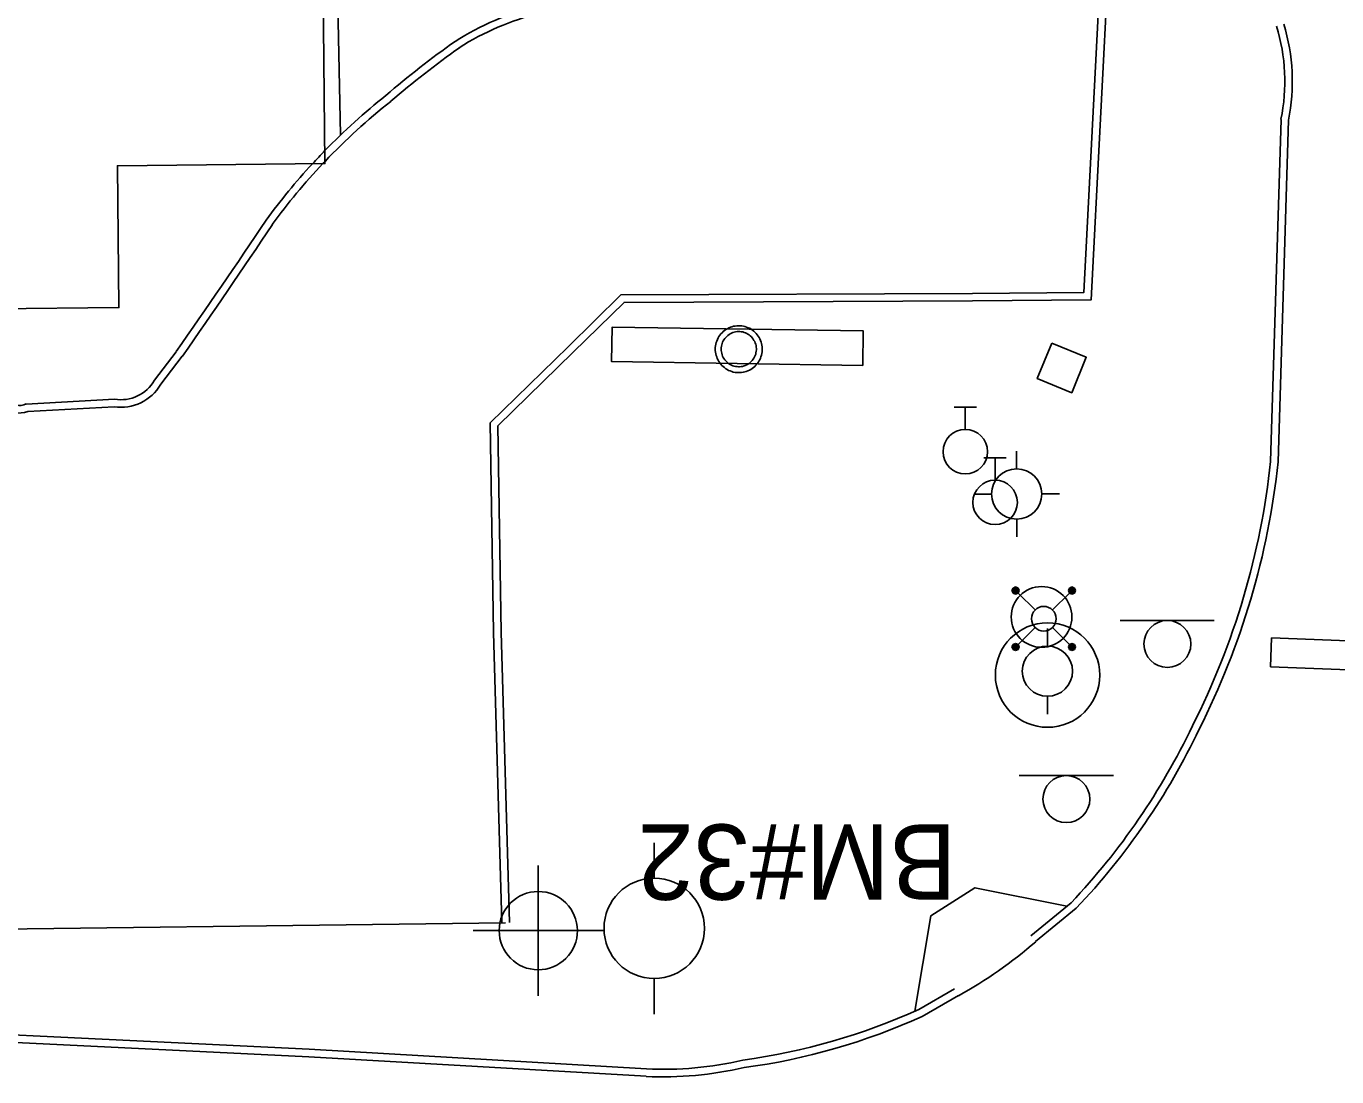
# Model space of a CAD drawing. Extents: x 2145380 to 2157287, y 139568 to 149130.
# Drawn here: x 2150576.6 to 2150681, y 140372.3 to 140456 of the extents above; entities that cross this region are included whole.
import ezdxf

# ---------------------------------------------------------------- set-up
doc = ezdxf.new("R2010")
doc.units = 0
for name, color, linetype in [('Default', 7, 'Continuous'), ('SURV_Benchmark', 7, 'Continuous'), ('TOPO_Asphalt', 7, 'Continuous'), ('TOPO_Building', 7, 'Continuous'), ('TOPO_Concrete', 7, 'Continuous'), ('TOPO_Curb Back', 7, 'Continuous'), ('TOPO_Light Pole', 7, 'Continuous'), ('TOPO_Misc Line', 7, 'Continuous'), ('TOPO_Power Pole', 7, 'Continuous'), ('TOPO_Sidewalk', 7, 'Continuous'), ('TOPO_Sign', 7, 'Continuous'), ('TOPO_Wall Freestanding', 7, 'Continuous'), ('TOPO_Water Fire Hydrant', 7, 'Continuous'), ('TOPO_Water Valve', 7, 'Continuous')]:
    doc.layers.add(name, color=color, linetype=linetype)

# ---------------------------------------------------------------- blocks, each defined once
blk = doc.blocks.new('POWPOL')
at = {"layer": 'TOPO_Power Pole'}
for p, q in [((0, 10.16), (0, 17.34)), ((0, -10.16), (0, -17.34))]:
    blk.add_line(p, q, dxfattribs=at)
blk.add_circle((0, 0), 10.16, dxfattribs=at)
blk = doc.blocks.new('FIRHYD')
at = {"layer": 'TOPO_Water Fire Hydrant'}
for p, q in [((-0.02, 10.16), (-0.03, 17.34)), ((10.16, 0.02), (17.34, 0.03)), ((-10.16, -0.02), (-17.34, -0.03)), ((0.02, -10.16), (0.03, -17.34))]:
    blk.add_line(p, q, dxfattribs=at)
blk.add_circle((0, 0), 10.16, dxfattribs=at)
blk = doc.blocks.new('HIGHMAST')
at = {"layer": 'Default'}
for p, q in [((-6.44, 5.71), (-6.22, 6.22)), ((-6.22, 5.2), (-6.44, 5.71)), ((-6.31, 5.85), (-5.9, 6.28)), ((-6.16, 5.28), (-6.31, 5.85)), ((-6.25, 5.72), (-5.19, 5.62)), ((-5.58, 5.13), (-6.25, 5.72)), ((-6.22, 6.22), (-5.71, 6.44)), ((-6.21, 5.83), (-5.88, 6.16)), ((-6.09, 5.38), (-6.21, 5.83)), ((-6.09, 5.38), (-6.09, 5.38)), ((-5.62, 5.22), (-6.09, 5.38)), ((-6.08, 5.72), (-5.78, 6)), ((-5.74, 5.36), (-6.08, 5.72)), ((-6.02, 5.47), (-5.99, 5.94)), ((-6.02, 5.47), (-6.02, 5.47)), ((-5.48, 5.42), (-6.02, 5.47)), ((-5.99, 5.94), (-5.53, 5.97)), ((-5.78, 5.83), (-5.92, 5.69)), ((-5.92, 5.69), (-5.75, 5.51)), ((-5.9, 6.28), (-5.32, 6.14)), ((-5.88, 6.16), (-5.43, 6.05)), ((-5.8, 6.29), (-5.58, 5.13)), ((-5.79, 5.79), (-5.8, 6.29)), ((-5.6, 5.65), (-5.79, 5.79)), ((-5.78, 6), (-5.78, 5.83)), ((-5.77, 6.02), (-5.42, 5.63)), ((-5.75, 5.51), (-5.6, 5.65)), ((-5.42, 5.63), (-5.74, 5.36)), ((-5.71, 6.44), (-5.2, 6.22)), ((-5.26, 5.57), (-5.62, 5.22)), ((-5.53, 5.97), (-5.53, 5.96)), ((-5.52, 5.96), (-5.48, 5.42)), ((-5.43, 6.05), (-5.43, 6.05)), ((-5.41, 6.05), (-5.26, 5.57)), ((-5.32, 6.14), (-5.31, 6.13)), ((-5.3, 6.14), (-5.1, 5.7)), ((-5.1, 5.7), (-5.28, 5.26)), ((-5.2, 6.22), (-4.98, 5.71)), ((-5.2, 6.22), (-5.2, 6.22)), ((-4.98, 5.71), (-5.2, 5.2)), ((4.98, 5.71), (5.2, 6.22)), ((5.2, 5.2), (4.98, 5.71)), ((5.08, 5.72), (5.28, 6.15)), ((5.26, 5.28), (5.08, 5.72)), ((5.13, 5.58), (5.72, 6.25)), ((6.29, 5.8), (5.13, 5.58)), ((5.2, 6.22), (5.71, 6.44)), ((5.2, 6.22), (5.2, 6.22)), ((5.22, 5.62), (5.38, 6.09)), ((5.57, 5.26), (5.22, 5.62)), ((5.28, 6.16), (5.85, 6.31)), ((5.28, 6.15), (5.28, 6.16)), ((5.36, 5.74), (5.72, 6.08)), ((5.63, 5.42), (5.36, 5.74)), ((5.38, 6.09), (5.83, 6.21)), ((5.38, 6.09), (5.38, 6.09)), ((5.42, 5.48), (5.47, 6.02)), ((5.96, 5.52), (5.42, 5.48)), ((5.47, 6.02), (5.94, 5.99)), ((5.47, 6.02), (5.47, 6.02)), ((5.69, 5.92), (5.51, 5.75)), ((5.51, 5.75), (5.65, 5.6)), ((6.05, 5.41), (5.57, 5.26)), ((5.72, 6.25), (5.62, 5.19)), ((6.02, 5.77), (5.63, 5.42)), ((5.65, 5.6), (5.79, 5.79)), ((5.83, 5.78), (5.69, 5.92)), ((5.71, 6.44), (6.22, 6.22)), ((5.72, 6.08), (6, 5.78)), ((5.79, 5.79), (6.29, 5.8)), ((5.83, 6.21), (6.16, 5.88)), ((6, 5.78), (5.83, 5.78)), ((5.85, 6.31), (6.28, 5.9)), ((5.94, 5.99), (5.97, 5.53)), ((5.97, 5.53), (5.96, 5.53)), ((6.16, 5.88), (6.05, 5.43)), ((6.05, 5.43), (6.05, 5.43)), ((6.14, 5.32), (6.13, 5.31)), ((6.28, 5.9), (6.14, 5.32)), ((6.22, 6.22), (6.44, 5.71)), ((6.44, 5.71), (6.22, 5.2)), ((-6.22, 5.2), (-6.22, 5.2)), ((-5.71, 4.98), (-6.22, 5.2)), ((-6.15, 5.28), (-6.16, 5.28)), ((-5.72, 5.08), (-6.15, 5.28)), ((-5.28, 5.26), (-5.72, 5.08)), ((-5.2, 5.2), (-5.71, 4.98)), ((-5.2, 5.2), (-1.77, 1.77)), ((5.2, 5.2), (1.77, 1.77)), ((5.71, 4.98), (5.2, 5.2)), ((5.7, 5.1), (5.26, 5.28)), ((6.14, 5.3), (5.7, 5.1)), ((6.22, 5.2), (5.71, 4.98)), ((6.22, 5.2), (6.22, 5.2)), ((-5.2, -5.2), (-1.77, -1.77)), ((5.2, -5.2), (1.77, -1.77)), ((-6.44, -5.71), (-6.22, -5.2)), ((-6.22, -5.2), (-5.71, -4.98)), ((-6.22, -5.2), (-6.22, -5.2)), ((-6.14, -5.3), (-5.7, -5.1)), ((-6.05, -5.41), (-5.57, -5.26)), ((-5.72, -6.25), (-5.62, -5.19)), ((-5.71, -4.98), (-5.2, -5.2)), ((-5.7, -5.1), (-5.26, -5.28)), ((-5.57, -5.26), (-5.22, -5.62)), ((-5.26, -5.28), (-5.08, -5.72)), ((-5.2, -5.2), (-4.98, -5.71)), ((4.98, -5.71), (5.2, -5.2)), ((5.1, -5.7), (5.28, -5.26)), ((5.2, -5.2), (5.71, -4.98)), ((5.26, -5.57), (5.62, -5.22)), ((5.28, -5.26), (5.72, -5.08)), ((5.58, -5.13), (6.25, -5.72)), ((5.8, -6.29), (5.58, -5.13)), ((5.62, -5.22), (6.09, -5.38)), ((5.71, -4.98), (6.22, -5.2)), ((5.72, -5.08), (6.15, -5.28)), ((6.15, -5.28), (6.16, -5.28)), ((6.16, -5.28), (6.31, -5.85)), ((6.22, -5.2), (6.22, -5.2)), ((6.22, -5.2), (6.44, -5.71)), ((-6.22, -6.22), (-6.44, -5.71)), ((-6.29, -5.8), (-5.13, -5.58)), ((-5.79, -5.79), (-6.29, -5.8)), ((-6.28, -5.9), (-6.14, -5.32)), ((-5.85, -6.31), (-6.28, -5.9)), ((-5.71, -6.44), (-6.22, -6.22)), ((-6.16, -5.88), (-6.05, -5.43)), ((-5.83, -6.21), (-6.16, -5.88)), ((-6.14, -5.32), (-6.13, -5.31)), ((-6.05, -5.43), (-6.05, -5.43)), ((-6.02, -5.77), (-5.63, -5.42)), ((-6, -5.78), (-5.83, -5.78)), ((-5.72, -6.08), (-6, -5.78)), ((-5.97, -5.53), (-5.96, -5.53)), ((-5.94, -5.99), (-5.97, -5.53)), ((-5.96, -5.52), (-5.42, -5.48)), ((-5.47, -6.02), (-5.94, -5.99)), ((-5.28, -6.16), (-5.85, -6.31)), ((-5.83, -5.78), (-5.69, -5.92)), ((-5.38, -6.09), (-5.83, -6.21)), ((-5.65, -5.6), (-5.79, -5.79)), ((-5.13, -5.58), (-5.72, -6.25)), ((-5.36, -5.74), (-5.72, -6.08)), ((-5.2, -6.22), (-5.71, -6.44)), ((-5.69, -5.92), (-5.51, -5.75)), ((-5.51, -5.75), (-5.65, -5.6)), ((-5.63, -5.42), (-5.36, -5.74)), ((-5.42, -5.48), (-5.47, -6.02)), ((-5.47, -6.02), (-5.47, -6.02)), ((-5.22, -5.62), (-5.38, -6.09)), ((-5.38, -6.09), (-5.38, -6.09)), ((-5.08, -5.72), (-5.28, -6.15)), ((-5.28, -6.15), (-5.28, -6.16)), ((-4.98, -5.71), (-5.2, -6.22)), ((-5.2, -6.22), (-5.2, -6.22)), ((5.2, -6.22), (4.98, -5.71)), ((5.3, -6.14), (5.1, -5.7)), ((6.25, -5.72), (5.19, -5.62)), ((5.71, -6.44), (5.2, -6.22)), ((5.2, -6.22), (5.2, -6.22)), ((5.41, -6.05), (5.26, -5.57)), ((5.32, -6.14), (5.31, -6.13)), ((5.9, -6.28), (5.32, -6.14)), ((5.42, -5.63), (5.74, -5.36)), ((5.77, -6.02), (5.42, -5.63)), ((5.43, -6.05), (5.43, -6.05)), ((5.88, -6.16), (5.43, -6.05)), ((5.48, -5.42), (6.02, -5.47)), ((5.52, -5.96), (5.48, -5.42)), ((5.99, -5.94), (5.53, -5.97)), ((5.53, -5.97), (5.53, -5.96)), ((5.75, -5.51), (5.6, -5.65)), ((5.6, -5.65), (5.79, -5.79)), ((6.22, -6.22), (5.71, -6.44)), ((5.74, -5.36), (6.08, -5.72)), ((5.92, -5.69), (5.75, -5.51)), ((5.78, -5.83), (5.92, -5.69)), ((6.08, -5.72), (5.78, -6)), ((5.78, -6), (5.78, -5.83)), ((5.79, -5.79), (5.8, -6.29)), ((6.21, -5.83), (5.88, -6.16)), ((6.31, -5.85), (5.9, -6.28)), ((6.02, -5.47), (5.99, -5.94)), ((6.02, -5.47), (6.02, -5.47)), ((6.09, -5.38), (6.21, -5.83)), ((6.09, -5.38), (6.09, -5.38)), ((6.44, -5.71), (6.22, -6.22))]:
    blk.add_line(p, q, dxfattribs=at)
for centre, radius in [((-0.45, 0.37), 6.15), ((0, 0), 2.5), ((0, 0), 2.5), ((0, 0), 2.5), ((0, 0), 2.5)]:
    blk.add_circle(centre, radius, dxfattribs=at)
blk = doc.blocks.new('WATVAL')
at = {"layer": 'Default'}
for p, q in [((-2.25, 9), (2.25, 9)), ((0, 4.5), (0, 9))]:
    blk.add_line(p, q, dxfattribs=at)
blk.add_circle((0, 0), 4.5, dxfattribs=at)
blk = doc.blocks.new('BM')
at = {"layer": 'SURV_Benchmark'}
for p, q in [((0, 2.493), (0, 4.153)), ((-2.493, 0), (-4.157, 0)), ((4.157, 0), (2.493, 0)), ((0, -4.157), (0, -2.493))]:
    blk.add_line(p, q, dxfattribs=at)
for points in [[(-0.002, 2.495), (0, 2.493), (0, 0), (2.493, 0), (2.493, 0), (2.494, 0.002)], [(-0.002, 2.495), (0, 2.493), (0, 0), (2.493, 0), (2.493, 0), (2.494, 0.002), (2.494, 0.002)], [(-2.496, -0.001), (-2.493, 0), (0, 0), (0, -2.493), (0.001, -2.495)], [(-2.496, -0.001), (-2.493, 0), (0, 0), (0, -2.493), (0.001, -2.495)]]:
    blk.add_lwpolyline(points, dxfattribs=at)
for centre, start, end in [((0.001, -0.001), 90.06381, 180.00681), ((-0.002, -0.001), 0.06381, 90.00681), ((-0.002, -0.001), 0.06381, 90.00681), ((0.001, 0.001), 180.06381, 270.00681), ((0.001, 0.001), 180.06381, 270.00681), ((0.001, -0.001), 269.94719, 359.99266)]:
    blk.add_arc(centre, 2.496, start, end, dxfattribs=at)

msp = doc.modelspace()

# ---------------------------------------------------------------- linework, layer by layer
at = {"layer": 'TOPO_Asphalt'}
msp.add_arc((2150633.92, 140409.59), 35.2, 298.7742, 311.0375, dxfattribs=at)
at = {"layer": 'TOPO_Building'}
msp.add_lwpolyline([(2150497.49, 140506.71), (2150498.16, 140444.19), (2150502, 140444.23), (2150502.12, 140432.57), (2150511.33, 140432.67), (2150511.21, 140443.78), (2150573.95, 140444.45), (2150574.07, 140433.46), (2150583.95, 140433.56), (2150583.83, 140444.86), (2150600.38, 140445.04), (2150600.09, 140472.31)], dxfattribs=at)
at = {"layer": 'TOPO_Concrete'}
msp.add_lwpolyline([(2150658.3, 140430.73), (2150661.05, 140429.6), (2150659.9, 140426.78), (2150657.15, 140427.9), (2150658.3, 140430.73)], dxfattribs=at)
at = {"layer": 'TOPO_Curb Back'}
for points in [[(2150614.48, 140384.55), (2150613.81, 140407.68), (2150613.55, 140424.38), (2150619.75, 140430.44), (2150623.97, 140434.57), (2150651.99, 140434.69), (2150660.87, 140434.77), (2150662.28, 140462.07), (2150662.49, 140466.54), (2150668.35, 140465.11)], [(2150615.08, 140384.56), (2150614.41, 140407.7), (2150614.16, 140424.13), (2150620.17, 140430.01), (2150624.22, 140433.97), (2150651.99, 140434.09), (2150661.44, 140434.18), (2150662.88, 140462.04), (2150663.06, 140465.79), (2150668.18, 140464.53)], [(2150676.58, 140448.56), (2150675.75, 140421.31)], [(2150677.17, 140448.49), (2150676.35, 140421.27)], [(2150588.52, 140430.05), (2150586.79, 140427.79)], [(2150589.01, 140429.69), (2150587.29, 140427.45)], [(2150583.6, 140426.27), (2150576.57, 140425.88)], [(2150583.57, 140425.66), (2150576.7, 140425.29)], [(2150659.84, 140386.14), (2150656.64, 140383.51)], [(2150660.25, 140385.7), (2150657.02, 140383.05)], [(2150650.56, 140379.27), (2150647.71, 140377.63)], [(2150625.97, 140372.31), (2150599.09, 140373.87), (2150553.98, 140376.06), (2150525.32, 140377.54), (2150513.44, 140377.93)], [(2150626, 140372.9), (2150599.12, 140374.47), (2150554.01, 140376.66), (2150525.35, 140378.14), (2150513.46, 140378.53)], [(2150650.86, 140378.74), (2150647.98, 140377.09)]]:
    msp.add_lwpolyline(points, dxfattribs=at)
for centre, radius, start, end in [((2150622.79, 140435.87), 22.41, 104.132, 122.5074), ((2150622.79, 140435.87), 21.81, 104.0956, 122.4681), ((2150662, 140451.59), 14.88, 348.2709, 17.1688), ((2150662, 140451.59), 15.48, 348.4673, 17.1387), ((2150655.66, 140391.54), 77.56, 125.3865, 130.5534), ((2150655.63, 140391.58), 76.9, 125.3947, 130.5631), ((2150636.65, 140410.75), 50.63, 128.3425, 135.7615), ((2150636.65, 140410.75), 50.03, 128.3293, 136.4564), ((2150636.65, 140410.75), 50.63, 135.7615, 137.3957), ((2150636.62, 140410.77), 50.6, 137.3926, 143.9878), ((2150636.65, 140410.75), 50.04, 136.7472, 143.9736), ((2150636.65, 140410.75), 50.03, 136.4564, 136.7468), ((2150030.44, 140819.74), 680.67, 325.07502, 326.14376), ((2150029.91, 140820.1), 681.92, 325.07417, 326.14206), ((2150575.99, 140427.16), 2, 164.5357, 290.9959), ((2150575.99, 140427.16), 1.4, 161.1147, 294.5206), ((2150584.1, 140429.32), 3.7, 261.7604, 329.6238), ((2150584.1, 140429.32), 3.1, 260.7067, 330.2755), ((2150615.29, 140427.74), 60.8, 333.0961, 353.9286), ((2150615.29, 140427.74), 61.4, 333.1029, 353.9505), ((2150620.15, 140423.73), 54.67, 316.5573, 334.5373), ((2150620.15, 140423.74), 55.28, 316.5184, 334.5288), ((2150627.02, 140423.23), 50.07, 277.6349, 294.4009), ((2150627.02, 140423.22), 50.67, 277.6665, 294.4339), ((2150627.32, 140401.07), 28.8, 267.3159, 282.9696), ((2150627.32, 140401.07), 28.2, 267.3226, 283.0268)]:
    msp.add_arc(centre, radius, start, end, dxfattribs=at)
at = {"layer": 'TOPO_Misc Line'}
for points in [[(2150497.49, 140506.71), (2150498.16, 140444.19), (2150502, 140444.23), (2150502.12, 140432.57), (2150511.33, 140432.67), (2150511.21, 140443.78), (2150573.95, 140444.45), (2150574.07, 140433.46), (2150583.95, 140433.56), (2150583.83, 140444.86), (2150600.38, 140445.04), (2150600.09, 140472.31)], [(2150714.5, 140405.74), (2150675.83, 140407.24), (2150675.74, 140404.95), (2150714.46, 140403.45)]]:
    msp.add_lwpolyline(points, dxfattribs=at)
at = {"layer": 'TOPO_Power Pole'}
for points in [[(2150631.49, 140430.25), (2150631.49, 140430.38), (2150631.51, 140430.51), (2150631.53, 140430.64), (2150631.57, 140430.77), (2150631.61, 140430.89), (2150631.66, 140431.02), (2150631.72, 140431.14), (2150631.78, 140431.25), (2150631.86, 140431.36), (2150631.94, 140431.46), (2150632.03, 140431.56), (2150632.12, 140431.65), (2150632.23, 140431.74), (2150632.34, 140431.82), (2150632.45, 140431.88), (2150632.57, 140431.94), (2150632.69, 140431.99), (2150632.81, 140432.04), (2150632.94, 140432.07), (2150633.08, 140432.09), (2150633.21, 140432.12), (2150633.34, 140432.12), (2150633.47, 140432.12), (2150633.6, 140432.1), (2150633.73, 140432.09), (2150633.85, 140432.05), (2150633.98, 140432.01), (2150634.1, 140431.96), (2150634.23, 140431.91), (2150634.34, 140431.84), (2150634.45, 140431.77), (2150634.56, 140431.69), (2150634.65, 140431.6), (2150634.75, 140431.51), (2150634.83, 140431.4), (2150634.91, 140431.29), (2150634.98, 140431.19), (2150635.05, 140431.07), (2150635.1, 140430.94), (2150635.14, 140430.82), (2150635.18, 140430.69), (2150635.21, 140430.56), (2150635.22, 140430.43), (2150635.23, 140430.3), (2150635.23, 140430.18), (2150635.22, 140430.04), (2150635.2, 140429.91), (2150635.17, 140429.78), (2150635.13, 140429.65), (2150635.09, 140429.53), (2150635.03, 140429.41), (2150634.97, 140429.29), (2150634.9, 140429.19), (2150634.82, 140429.08), (2150634.73, 140428.97), (2150634.64, 140428.88), (2150634.54, 140428.8), (2150634.43, 140428.72), (2150634.32, 140428.64), (2150634.21, 140428.58), (2150634.09, 140428.53), (2150633.96, 140428.48), (2150633.83, 140428.44), (2150633.71, 140428.41), (2150633.57, 140428.39), (2150633.44, 140428.38), (2150633.32, 140428.38), (2150633.19, 140428.39), (2150633.06, 140428.4), (2150632.92, 140428.43), (2150632.8, 140428.47), (2150632.67, 140428.51), (2150632.55, 140428.56), (2150632.43, 140428.63), (2150632.32, 140428.69), (2150632.21, 140428.78), (2150632.11, 140428.86), (2150632.02, 140428.95), (2150631.93, 140429.05), (2150631.85, 140429.16), (2150631.77, 140429.27), (2150631.71, 140429.38), (2150631.65, 140429.5), (2150631.6, 140429.63), (2150631.56, 140429.75), (2150631.53, 140429.87), (2150631.51, 140430.01), (2150631.49, 140430.14), (2150631.49, 140430.25)], [(2150631.96, 140430.25), (2150631.96, 140430.36), (2150631.98, 140430.48), (2150632, 140430.59), (2150632.04, 140430.69), (2150632.07, 140430.8), (2150632.12, 140430.91), (2150632.18, 140431), (2150632.25, 140431.1), (2150632.32, 140431.19), (2150632.4, 140431.27), (2150632.49, 140431.35), (2150632.59, 140431.41), (2150632.68, 140431.47), (2150632.78, 140431.52), (2150632.89, 140431.57), (2150633, 140431.6), (2150633.11, 140431.63), (2150633.22, 140431.65), (2150633.34, 140431.65), (2150633.45, 140431.65), (2150633.56, 140431.64), (2150633.68, 140431.62), (2150633.79, 140431.58), (2150633.89, 140431.54), (2150634, 140431.5), (2150634.09, 140431.44), (2150634.19, 140431.38), (2150634.28, 140431.3), (2150634.37, 140431.23), (2150634.44, 140431.14), (2150634.51, 140431.04), (2150634.57, 140430.95), (2150634.63, 140430.85), (2150634.67, 140430.74), (2150634.71, 140430.64), (2150634.74, 140430.53), (2150634.75, 140430.41), (2150634.76, 140430.3), (2150634.76, 140430.19), (2150634.75, 140430.08), (2150634.73, 140429.96), (2150634.71, 140429.85), (2150634.67, 140429.74), (2150634.62, 140429.64), (2150634.57, 140429.54), (2150634.51, 140429.44), (2150634.44, 140429.35), (2150634.36, 140429.27), (2150634.28, 140429.19), (2150634.18, 140429.11), (2150634.09, 140429.05), (2150633.99, 140428.99), (2150633.88, 140428.94), (2150633.78, 140428.91), (2150633.66, 140428.88), (2150633.55, 140428.86), (2150633.43, 140428.85), (2150633.33, 140428.85), (2150633.22, 140428.86), (2150633.11, 140428.87), (2150632.99, 140428.89), (2150632.88, 140428.93), (2150632.78, 140428.97), (2150632.67, 140429.03), (2150632.58, 140429.09), (2150632.48, 140429.16), (2150632.4, 140429.23), (2150632.32, 140429.32), (2150632.24, 140429.4), (2150632.17, 140429.5), (2150632.12, 140429.59), (2150632.07, 140429.7), (2150632.03, 140429.81), (2150632, 140429.92), (2150631.98, 140430.03), (2150631.96, 140430.14), (2150631.96, 140430.25)]]:
    msp.add_lwpolyline(points, dxfattribs=at)
at = {"layer": 'TOPO_Sidewalk'}
msp.add_line((2150601.62, 140447.32), (2150601.4, 140457.62), dxfattribs=at)
msp.add_lwpolyline([(2150659.51, 140385.87), (2150652.18, 140387.33), (2150648.67, 140385.1), (2150647.4, 140377.49)], dxfattribs=at)
at = {"layer": 'TOPO_Sign'}
msp.add_lwpolyline([(2150643.24, 140428.96), (2150623.22, 140429.26), (2150623.26, 140431.99), (2150643.28, 140431.7)], close=True, dxfattribs=at)
for points in [[(2150663.77, 140408.63), (2150671.26, 140408.64)], [(2150667.52, 140408.63), (2150667.52, 140408.63)], [(2150665.65, 140406.76), (2150665.65, 140406.76)], [(2150669.39, 140406.76), (2150669.39, 140406.76)], [(2150667.52, 140404.89), (2150667.52, 140404.89)], [(2150655.72, 140396.27), (2150663.22, 140396.28)], [(2150659.47, 140396.27), (2150659.47, 140396.27)], [(2150657.6, 140394.4), (2150657.6, 140394.4)], [(2150661.34, 140394.4), (2150661.34, 140394.4)], [(2150659.47, 140392.53), (2150659.47, 140392.53)]]:
    msp.add_lwpolyline(points, dxfattribs=at)
for centre, start, end in [((2150667.52, 140406.76), 90, 180), ((2150667.52, 140406.76), 360, 90), ((2150667.52, 140406.76), 180, 270), ((2150667.52, 140406.76), 270, 0), ((2150659.47, 140394.4), 90, 180), ((2150659.47, 140394.4), 360, 90), ((2150659.47, 140394.4), 180, 270), ((2150659.47, 140394.4), 270, 0)]:
    msp.add_arc(centre, 1.87, start, end, dxfattribs=at)
at = {"layer": 'TOPO_Wall Freestanding'}
msp.add_lwpolyline([(2150515.17, 140383.2), (2150563.92, 140383.9), (2150614.78, 140384.55)], dxfattribs=at)
msp.add_circle((2150657.97, 140404.28), 4.16, dxfattribs=at)

# ---------------------------------------------------------------- block references
at = {"layer": 'SURV_Benchmark', "xscale": 1.25, "yscale": 1.25}
msp.add_blockref('BM', (2150617.38, 140383.92), dxfattribs=at)
at = {"layer": 'TOPO_Light Pole', "xscale": 0.39370000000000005, "yscale": 0.3937000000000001}
msp.add_blockref('HIGHMAST', (2150657.67, 140408.77), dxfattribs=at)
at = {"layer": 'TOPO_Power Pole'}
for p, xscale, yscale in [((2150657.96, 140404.59), 0.19685000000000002, 0.19685000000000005), ((2150626.62, 140384.1), 0.39370000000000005, 0.3937000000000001)]:
    msp.add_blockref('POWPOL', p, dxfattribs=dict(at, xscale=xscale, yscale=yscale))
at = {"layer": 'TOPO_Water Fire Hydrant', "xscale": 0.19685000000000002, "yscale": 0.19685000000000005}
msp.add_blockref('FIRHYD', (2150655.51, 140418.71), dxfattribs=at)
at = {"layer": 'TOPO_Water Valve', "xscale": 0.39370000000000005, "yscale": 0.3937000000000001}
for p in [(2150651.41, 140422.08), (2150653.79, 140418.04)]:
    msp.add_blockref('WATVAL', p, dxfattribs=at)

# ---------------------------------------------------------------- texts
at = {"layer": 'SURV_Benchmark'}
msp.add_text('BM#32', height=6, rotation=180, dxfattribs=at).set_placement((2150650.73, 140392.38))

doc.saveas('drawing.dxf')
